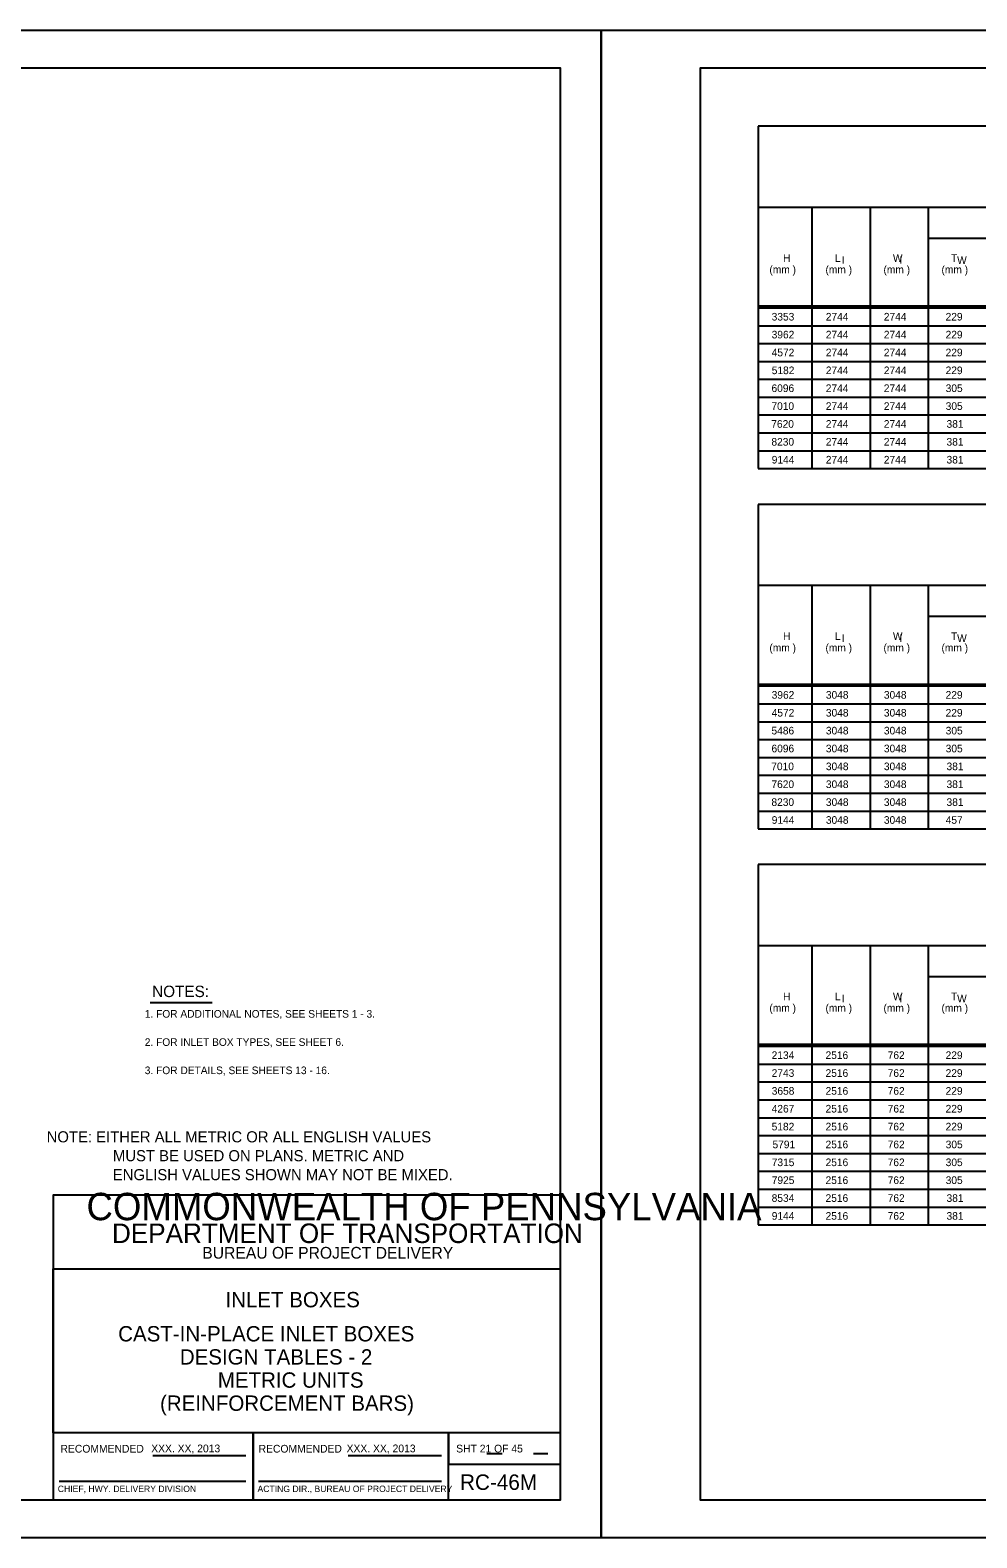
# Model space of a CAD drawing. Extents: x -6420 to 49575, y -4552 to 11624.
# Drawn here: x 39446 to 40670, y 3829 to 5777 of the extents above; entities that cross this region are included whole.
import ezdxf

# ---------------------------------------------------------------- set-up
doc = ezdxf.new("R2010")
doc.units = 0
doc.layers.add('1', color=7, linetype='Continuous')
doc.layers.add('4', color=7, linetype='Continuous')

msp = doc.modelspace()

# ---------------------------------------------------------------- linework, layer by layer
at = {"layer": '1'}
for p, q in [((42181.9, 5653.2), (40386.9, 5653.2)), ((40386.9, 5653.2), (40386.9, 5210.7)), ((42181.9, 5548.2), (40386.9, 5548.2)), ((40456.9, 5210.7), (40456.9, 5548.2)), ((40531.9, 5548.2), (40531.9, 5210.7)), ((40606.9, 5548.2), (40606.9, 5210.7)), ((42181.9, 5508.2), (40606.9, 5508.2)), ((40386.9, 5421), (42181.9, 5421)), ((40386.9, 5418.5), (42181.9, 5418.5)), ((40386.9, 5395.4), (42181.9, 5395.4)), ((40386.9, 5372.3), (42181.9, 5372.3)), ((40386.9, 5349.2), (42181.9, 5349.2)), ((40386.9, 5326.2), (42181.9, 5326.2)), ((40386.9, 5303.1), (42181.9, 5303.1)), ((40386.9, 5280), (42181.9, 5280)), ((40386.9, 5256.9), (42181.9, 5256.9)), ((40386.9, 5233.8), (42181.9, 5233.8)), ((40386.9, 5210.7), (42181.9, 5210.7)), ((42181.9, 5164.5), (40386.9, 5164.5)), ((40386.9, 5164.5), (40386.9, 4745)), ((42181.9, 5059.5), (40386.9, 5059.5)), ((40456.9, 4745), (40456.9, 5059.5)), ((40531.9, 5059.5), (40531.9, 4745)), ((40606.9, 5059.5), (40606.9, 4745)), ((42181.9, 5019.5), (40606.9, 5019.5)), ((40386.9, 4932.2), (42181.9, 4932.2)), ((40386.9, 4929.8), (42181.9, 4929.8)), ((40386.9, 4906.7), (42181.9, 4906.7)), ((40386.9, 4883.6), (42181.9, 4883.6)), ((40386.9, 4860.5), (42181.9, 4860.5)), ((40386.9, 4837.4), (42181.9, 4837.4)), ((40386.9, 4814.3), (42181.9, 4814.3)), ((40386.9, 4791.2), (42181.9, 4791.2)), ((40386.9, 4768.1), (42181.9, 4768.1)), ((40386.9, 4745), (42181.9, 4745)), ((40386.9, 4698.8), (40386.9, 4233.1)), ((42181.9, 4698.8), (40386.9, 4698.8)), ((42181.9, 4593.8), (40386.9, 4593.8)), ((40456.9, 4233.1), (40456.9, 4593.8)), ((40531.9, 4593.8), (40531.9, 4233.1)), ((40606.9, 4593.8), (40606.9, 4233.1)), ((42181.9, 4553.8), (40606.9, 4553.8)), ((39600.8, 4520.7), (39681.2, 4520.7)), ((40386.9, 4466.6), (42181.9, 4466.6)), ((40386.9, 4464.1), (42181.9, 4464.1)), ((40386.9, 4441), (42181.9, 4441)), ((40386.9, 4417.9), (42181.9, 4417.9)), ((40386.9, 4394.8), (42181.9, 4394.8)), ((40386.9, 4371.7), (42181.9, 4371.7)), ((40386.9, 4348.6), (42181.9, 4348.6)), ((40386.9, 4325.5), (42181.9, 4325.5)), ((40386.9, 4302.4), (42181.9, 4302.4)), ((40386.9, 4279.3), (42181.9, 4279.3)), ((40386.9, 4256.2), (42181.9, 4256.2)), ((40386.9, 4233.1), (42181.9, 4233.1)), ((40036, 3937.5), (40056.1, 3937.5)), ((40096.4, 3937.5), (40115.2, 3937.5)), ((39604.3, 3934.9), (39724.7, 3934.9)), ((39856.9, 3934.9), (39977.3, 3934.9)), ((39483.2, 3901.8), (39724.7, 3901.8)), ((39740.8, 3901.8), (39977.3, 3901.8))]:
    msp.add_line(p, q, dxfattribs=at)
for points in [[(40131.5, 3877.8), (40131.5, 5728.2), (37552.7, 5728.2), (37552.7, 3877.8), (40131.5, 3877.8), (40131.5, 3964.3), (39475.3, 3964.3), (39475.3, 4176.5), (40131.5, 4176.5), (40131.5, 4271.5), (39475.3, 4271.5), (39475.3, 3877.8), (39733.8, 3877.8), (39733.8, 3964.3), (39733.8, 3877.8), (39986.5, 3877.8), (39986.5, 3964.3), (39986.5, 3923.9), (40131.5, 3923.9)], [(42890.7, 3877.8), (42890.7, 5728.2), (40311.9, 5728.2), (40311.9, 3877.8), (42890.7, 3877.8), (42890.7, 3964.3), (42234.5, 3964.3), (42234.5, 4176.5), (42890.7, 4176.5), (42890.7, 4271.5), (42234.5, 4271.5), (42234.5, 3877.8), (42493, 3877.8), (42493, 3964.3), (42493, 3877.8), (42745.6, 3877.8), (42745.6, 3964.3), (42745.6, 3923.9), (42890.7, 3923.9)]]:
    msp.add_lwpolyline(points, dxfattribs=at)
at = {"layer": '4'}
for points in [[(37424.8, 5777.4), (40184, 5777.4), (40184, 3828.6), (37424.8, 3828.6)], [(40184, 5777.4), (42943.2, 5777.4), (42943.2, 3828.6), (40184, 3828.6)]]:
    msp.add_lwpolyline(points, close=True, dxfattribs=at)

# ---------------------------------------------------------------- texts
at = {"layer": '1'}
for s, height, p in [('H', 9.84, (40419.1, 5477.9)), ('L ', 9.84, (40486.2, 5477.9)), ('I', 9.84, (40495.2, 5475.4)), ('W ', 9.84, (40561.2, 5477.9)), ('I', 9.84, (40569.6, 5475.4)), ('T ', 9.84, (40636.2, 5477.9)), ('W', 9.84, (40644.2, 5475.2)), ('(mm )', 9.84, (40401.5, 5463.1)), ('(mm )', 9.84, (40474, 5463.1)), ('(mm )', 9.84, (40549, 5463.1)), ('(mm )', 9.84, (40624, 5463.1)), ('3353', 9.84, (40404.4, 5402.1)), ('2744', 9.84, (40474.4, 5402.1)), ('2744', 9.84, (40549.4, 5402.1)), ('229', 9.84, (40629.3, 5402.1)), ('3962', 9.84, (40404.4, 5379)), ('2744', 9.84, (40474.4, 5379)), ('2744', 9.84, (40549.4, 5379)), ('229', 9.84, (40629.3, 5379)), ('4572', 9.84, (40404.4, 5355.9)), ('2744', 9.84, (40474.4, 5355.9)), ('2744', 9.84, (40549.4, 5355.9)), ('229', 9.84, (40629.3, 5355.9)), ('5182', 9.84, (40404.5, 5332.8)), ('2744', 9.84, (40474.4, 5332.8)), ('2744', 9.84, (40549.4, 5332.8)), ('229', 9.84, (40629.3, 5332.8)), ('6096', 9.84, (40404.2, 5309.7)), ('2744', 9.84, (40474.4, 5309.7)), ('2744', 9.84, (40549.4, 5309.7)), ('305', 9.84, (40629.4, 5309.7)), ('7010', 9.84, (40404.1, 5286.6)), ('2744', 9.84, (40474.4, 5286.6)), ('2744', 9.84, (40549.4, 5286.6)), ('305', 9.84, (40629.4, 5286.6)), ('7620', 9.84, (40403.9, 5263.5)), ('2744', 9.84, (40474.4, 5263.5)), ('2744', 9.84, (40549.4, 5263.5)), ('381', 9.84, (40630.5, 5263.5)), ('8230', 9.84, (40404.1, 5240.4)), ('2744', 9.84, (40474.4, 5240.4)), ('2744', 9.84, (40549.4, 5240.4)), ('381', 9.84, (40630.5, 5240.4)), ('9144', 9.84, (40404.5, 5217.3)), ('2744', 9.84, (40474.4, 5217.3)), ('2744', 9.84, (40549.4, 5217.3)), ('381', 9.84, (40630.5, 5217.3)), ('H', 9.84, (40419.1, 4989.2)), ('L ', 9.84, (40486.2, 4989.2)), ('I', 9.84, (40495.2, 4986.6)), ('W ', 9.84, (40561.2, 4989.2)), ('I', 9.84, (40569.6, 4986.7)), ('T ', 9.84, (40636.2, 4989.2)), ('W', 9.84, (40644.2, 4986.5)), ('(mm )', 9.84, (40401.5, 4974.3)), ('(mm )', 9.84, (40474, 4974.3)), ('(mm )', 9.84, (40549, 4974.3)), ('(mm )', 9.84, (40624, 4974.3)), ('3962', 9.84, (40404.4, 4913.3)), ('3048', 9.84, (40474.5, 4913.3)), ('3048', 9.84, (40549.5, 4913.3)), ('229', 9.84, (40629.3, 4913.3)), ('4572', 9.84, (40404.4, 4890.2)), ('3048', 9.84, (40474.5, 4890.2)), ('3048', 9.84, (40549.5, 4890.2)), ('229', 9.84, (40629.3, 4890.2)), ('5486', 9.84, (40404.2, 4867.1)), ('3048', 9.84, (40474.5, 4867.1)), ('3048', 9.84, (40549.5, 4867.1)), ('305', 9.84, (40629.4, 4867.1)), ('6096', 9.84, (40404.2, 4844)), ('3048', 9.84, (40474.5, 4844)), ('3048', 9.84, (40549.5, 4844)), ('305', 9.84, (40629.4, 4844)), ('7010', 9.84, (40403.9, 4820.9)), ('3048', 9.84, (40474.5, 4820.9)), ('3048', 9.84, (40549.5, 4820.9)), ('381', 9.84, (40630.5, 4820.9)), ('7620', 9.84, (40404.1, 4797.8)), ('3048', 9.84, (40474.5, 4797.8)), ('3048', 9.84, (40549.5, 4797.8)), ('381', 9.84, (40630.5, 4797.8)), ('8230', 9.84, (40404.1, 4774.7)), ('3048', 9.84, (40474.5, 4774.7)), ('3048', 9.84, (40549.5, 4774.7)), ('381', 9.84, (40630.5, 4774.7)), ('9144', 9.84, (40404.5, 4751.6)), ('3048', 9.84, (40474.5, 4751.6)), ('3048', 9.84, (40549.5, 4751.6)), ('457', 9.84, (40629.4, 4751.6)), ('NOTES:', 14.76, (39603.4, 4527.6)), ('H', 9.84, (40419.1, 4523.5)), ('L ', 9.84, (40486.2, 4523.5)), ('I', 9.84, (40495.2, 4520.9)), ('W ', 9.84, (40561.2, 4523.5)), ('I', 9.84, (40569.6, 4521)), ('T ', 9.84, (40636.2, 4523.5)), ('W', 9.84, (40644.2, 4520.8)), (' 1. FOR ADDITIONAL NOTES, SEE SHEETS 1 - 3.', 9.843, (39590.2, 4501)), ('(mm )', 9.84, (40401.5, 4508.7)), ('(mm )', 9.84, (40474, 4508.7)), ('(mm )', 9.84, (40549, 4508.7)), ('(mm )', 9.84, (40624, 4508.7)), (' 2. FOR INLET BOX TYPES, SEE SHEET 6.', 9.843, (39590.2, 4464.5)), ('2134', 9.84, (40404.4, 4447.6)), ('2516', 9.84, (40474.1, 4447.6)), ('762', 9.84, (40554.4, 4447.6)), ('229', 9.84, (40629.3, 4447.6)), (' 3. FOR DETAILS, SEE SHEETS 13 - 16.', 9.843, (39590.2, 4428)), ('2743', 9.84, (40404.4, 4424.5)), ('2516', 9.84, (40474.1, 4424.5)), ('762', 9.84, (40554.4, 4424.5)), ('229', 9.84, (40629.3, 4424.5)), ('3658', 9.84, (40404.5, 4401.4)), ('2516', 9.84, (40474.1, 4401.4)), ('762', 9.84, (40554.4, 4401.4)), ('229', 9.84, (40629.3, 4401.4)), ('4267', 9.84, (40404.4, 4378.4)), ('2516', 9.84, (40474.1, 4378.4)), ('762', 9.84, (40554.4, 4378.4)), ('229', 9.84, (40629.3, 4378.4)), ('NOTE: EITHER ALL METRIC OR ALL ENGLISH VALUES', 14.354, (39467, 4339.8)), ('5182', 9.84, (40404.4, 4355.3)), ('2516', 9.84, (40474.1, 4355.3)), ('762', 9.84, (40554.4, 4355.3)), ('229', 9.84, (40629.3, 4355.3)), ('MUST BE USED ON PLANS. METRIC AND', 14.354, (39552.7, 4315.4)), ('5791', 9.84, (40405.5, 4332.2)), ('2516', 9.84, (40474.1, 4332.2)), ('762', 9.84, (40554.4, 4332.2)), ('305', 9.84, (40629.4, 4332.2)), ('7315', 9.84, (40404.5, 4309.1)), ('2516', 9.84, (40474.1, 4309.1)), ('762', 9.84, (40554.4, 4309.1)), ('305', 9.84, (40629.4, 4309.1)), ('ENGLISH VALUES SHOWN MAY NOT BE MIXED.', 14.354, (39552.5, 4290.9)), ('7925', 9.84, (40404.5, 4286)), ('2516', 9.84, (40474.1, 4286)), ('762', 9.84, (40554.4, 4286)), ('305', 9.84, (40629.4, 4286)), ('COMMONWEALTH OF PENNSYLVANIA', 35.379, (39518.5, 4239.2)), ('8534', 9.84, (40404.4, 4262.9)), ('2516', 9.84, (40474.1, 4262.9)), ('762', 9.84, (40554.4, 4262.9)), ('381', 9.84, (40630.5, 4262.9)), ('9144', 9.84, (40404.5, 4239.8)), ('2516', 9.84, (40474.1, 4239.8)), ('762', 9.84, (40554.4, 4239.8)), ('381', 9.84, (40630.5, 4239.8)), ('DEPARTMENT OF TRANSPORTATION', 25.211, (39551.5, 4209.7)), ('BUREAU OF PROJECT DELIVERY', 15.164, (39668.2, 4189.5)), ('INLET BOXES', 19.816, (39698.2, 4126.6)), ('CAST-IN-PLACE INLET BOXES', 19.816, (39559.5, 4082.5)), ('DESIGN TABLES - 2', 19.816, (39639.2, 4052.6)), ('METRIC UNITS', 19.816, (39688.3, 4022.7)), ('(REINFORCEMENT BARS)', 19.816, (39613.6, 3992.8)), ('RECOMMENDED', 10, (39484.9, 3938.8)), ('XXX. XX, 2013', 10, (39602.2, 3939.2)), ('RECOMMENDED', 10, (39741, 3938.8)), ('XXX. XX, 2013', 10, (39854.8, 3939.2)), ('SHT 21 OF 45', 10, (39996.5, 3939)), ('RC-46M', 20, (40001.5, 3890.6)), ('CHIEF, HWY. DELIVERY DIVISION', 8.333, (39481.4, 3887.8)), ('ACTING DIR., BUREAU OF PROJECT DELIVERY', 8.333, (39739.6, 3887.8))]:
    msp.add_text(s, height=height, dxfattribs=at).set_placement(p)

doc.saveas('drawing.dxf')
